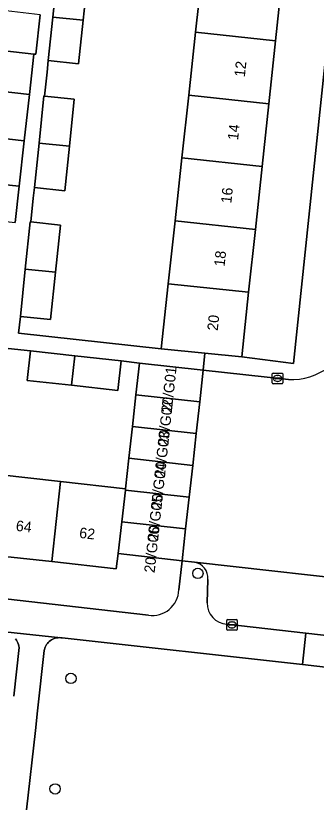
# Model space of a CAD drawing. Extents: x 161928 to 163071, y 386474 to 387428.
# Drawn here: x 162465.1 to 162493.5, y 387240.7 to 387315.7 of the extents above; entities that cross this region are included whole.
import ezdxf

# ---------------------------------------------------------------- set-up
doc = ezdxf.new("R2010")
doc.units = 0
for name, color, linetype in [('IMGEO_Boom', 7, 'Continuous'), ('IMGEO_Erf', 7, 'Continuous'), ('IMGEO_Groenvoorziening', 7, 'Continuous'), ('IMGEO_Kolk', 7, 'Continuous'), ('IMGEO_Pand', 7, 'Continuous'), ('IMGEO_Pand_nummerreeks', 7, 'Continuous'), ('IMGEO_Parkeervlak_open', 7, 'Continuous'), ('IMGEO_Rijbaan_lokaal_open', 7, 'Continuous'), ('IMGEO_Voetpad_open', 7, 'Continuous')]:
    doc.layers.add(name, color=color, linetype=linetype)

msp = doc.modelspace()

# ---------------------------------------------------------------- linework, layer by layer
at = {"layer": 'IMGEO_Boom'}
for centre in [(162482.321, 387262.987), (162470.323, 387253.06), (162468.822, 387242.613)]:
    msp.add_circle(centre, 0.489, dxfattribs=at)
at = {"layer": 'IMGEO_Erf'}
msp.add_lwpolyline([(162497.639, 387342.658), (162492.85, 387343.179), (162492.197, 387337.068), (162491.562, 387331.128), (162490.927, 387325.188), (162490.292, 387319.248), (162489.657, 387313.308), (162489.022, 387307.367), (162488.387, 387301.427), (162487.752, 387295.487), (162487.117, 387289.547), (162486.464, 387283.437), (162491.355, 387282.83)], close=True, dxfattribs=at)
for points in [[(162471.935, 387319.705), (162471.469, 387315.249), (162471.04, 387311.135), (162468.179, 387311.434), (162468.065, 387310.347), (162467.829, 387308.092), (162470.636, 387307.799), (162470.17, 387303.343), (162469.731, 387299.135), (162466.87, 387299.434), (162466.766, 387298.441), (162466.53, 387296.187), (162469.337, 387295.894), (162468.871, 387291.438), (162468.405, 387286.973), (162465.544, 387287.272), (162465.379, 387285.695), (162478.841, 387284.202), (162479.513, 387290.359), (162480.161, 387296.298), (162480.809, 387302.236), (162481.457, 387308.175), (162482.106, 387314.114), (162482.754, 387320.053)], [(162453.946, 387317.275), (162453.282, 387311.311), (162456.996, 387310.897), (162456.332, 387304.934), (162452.618, 387305.348), (162451.954, 387299.385), (162451.29, 387293.422), (162450.608, 387287.303), (162463.915, 387285.827), (162464.08, 387287.319), (162461.275, 387287.63), (162461.785, 387292.23), (162462.254, 387296.462), (162465.059, 387296.151), (162465.438, 387299.56), (162462.632, 387299.871), (162463.109, 387304.168), (162463.593, 387308.539), (162466.398, 387308.228), (162466.813, 387312.054), (162463.785, 387312.383), (162464.192, 387316.133)], [(162476.468, 387279.86), (162476.801, 387282.861), (162475.061, 387283.054), (162474.751, 387280.271), (162470.39, 387280.755), (162466.182, 387281.223), (162466.491, 387284.007), (162463.155, 387284.354)], [(162480.523, 387261.421), (162480.828, 387264.182), (162474.77, 387264.856), (162474.609, 387263.413), (162468.501, 387264.092), (162462.568, 387264.751), (162456.635, 387265.411), (162450.701, 387266.07), (162444.768, 387266.729), (162438.662, 387267.408), (162439.503, 387274.975), (162444.473, 387274.423), (162445.609, 387274.297), (162451.542, 387273.637), (162457.476, 387272.978), (162463.409, 387272.319), (162469.342, 387271.659), (162475.481, 387270.977), (162475.801, 387273.857), (162476.134, 387276.858), (162476.468, 387279.86)], [(162437.63, 387263.604), (162477.644, 387259.023)]]:
    msp.add_lwpolyline(points, dxfattribs=at)
msp.add_arc((162477.994, 387261.53), 2.531, 262.05413, 357.5296, dxfattribs=at)
at = {"layer": 'IMGEO_Groenvoorziening'}
msp.add_lwpolyline([(162497.633, 387253.756), (162492.201, 387254.361), (162469.489, 387256.891), (162469.36, 387256.908), (162469.23, 387256.912), (162469.1, 387256.906), (162468.971, 387256.888), (162468.844, 387256.858), (162468.721, 387256.817), (162468.601, 387256.765), (162468.487, 387256.703), (162468.379, 387256.631), (162468.277, 387256.549), (162468.184, 387256.459), (162468.098, 387256.36), (162468.022, 387256.255), (162467.956, 387256.143), (162467.9, 387256.025), (162467.854, 387255.903), (162467.82, 387255.778), (162467.802, 387255.685), (162467.165, 387250), (162466.957, 387248.142), (162466.116, 387240.647)], dxfattribs=at)
at = {"layer": 'IMGEO_Kolk'}
for p, q in [((162489.352, 387280.981), (162489.352, 387281.833)), ((162489.427, 387281.907), (162490.279, 387281.907)), ((162489.84, 387281.687), (162489.865, 387281.687)), ((162490.353, 387281.833), (162490.353, 387280.981)), ((162490.279, 387280.907), (162489.427, 387280.907)), ((162489.611, 387281.401), (162489.611, 387281.413)), ((162490.049, 387281.364), (162489.651, 387281.364)), ((162489.654, 387281.45), (162490.052, 387281.45)), ((162489.863, 387281.127), (162489.838, 387281.127)), ((162490.095, 387281.413), (162490.095, 387281.401)), ((162485.041, 387257.692), (162485.041, 387258.544)), ((162485.116, 387258.618), (162485.968, 387258.618)), ((162485.529, 387258.398), (162485.554, 387258.398)), ((162486.042, 387258.544), (162486.042, 387257.692)), ((162485.968, 387257.618), (162485.116, 387257.618)), ((162485.3, 387258.112), (162485.3, 387258.124)), ((162485.738, 387258.075), (162485.34, 387258.075)), ((162485.343, 387258.161), (162485.741, 387258.161)), ((162485.552, 387257.838), (162485.527, 387257.838)), ((162485.784, 387258.124), (162485.784, 387258.112))]:
    msp.add_line(p, q, dxfattribs=at)
for points in [[(162489.352, 387280.981), (162489.352, 387281.833)], [(162489.427, 387281.907), (162490.279, 387281.907)], [(162490.353, 387281.833), (162490.353, 387280.981)], [(162490.279, 387280.907), (162489.427, 387280.907)], [(162485.041, 387257.692), (162485.041, 387258.544)], [(162485.116, 387258.618), (162485.968, 387258.618)], [(162486.042, 387258.544), (162486.042, 387257.692)], [(162485.968, 387257.618), (162485.116, 387257.618)]]:
    msp.add_lwpolyline(points, dxfattribs=at)
for centre, radius, start, end in [((162489.429, 387281.831), 0.0765, 91.55205, 178.44795), ((162489.429, 387281.831), 0.0765, 91.55205, 178.44795), ((162490.277, 387281.831), 0.0765, 1.55205, 88.44795), ((162490.277, 387281.831), 0.0765, 1.55205, 88.44795), ((162489.429, 387280.983), 0.0765, 181.55205, 268.44795), ((162489.429, 387280.983), 0.0765, 181.55205, 268.44795), ((162489.651, 387281.41), 0.0403, 85.87752, 175.75265), ((162489.648, 387281.4), 0.0366, 178.93798, 274.71019), ((162490.052, 387281.407), 0.043, 264.86636, 352.45326), ((162490.056, 387281.412), 0.0386, 1.73085, 96.63898), ((162490.277, 387280.983), 0.0765, 271.55205, 358.44795), ((162490.277, 387280.983), 0.0765, 271.55205, 358.44795), ((162485.118, 387258.542), 0.0765, 91.55205, 178.44795), ((162485.118, 387258.542), 0.0765, 91.55205, 178.44795), ((162485.966, 387258.542), 0.0765, 1.55205, 88.44795), ((162485.966, 387258.542), 0.0765, 1.55205, 88.44795), ((162485.118, 387257.694), 0.0765, 181.55205, 268.44795), ((162485.118, 387257.694), 0.0765, 181.55205, 268.44795), ((162485.34, 387258.121), 0.0403, 85.87752, 175.75265), ((162485.337, 387258.111), 0.0366, 178.93798, 274.71019), ((162485.741, 387258.118), 0.043, 264.86636, 352.45326), ((162485.745, 387258.123), 0.0386, 1.73085, 96.63898), ((162485.966, 387257.694), 0.0765, 271.55205, 358.44795), ((162485.966, 387257.694), 0.0765, 271.55205, 358.44795)]:
    msp.add_arc(centre, radius, start, end, dxfattribs=at)
for centre, major_axis, ratio, start_param, end_param in [((162489.839, 387281.407), (-0.387, 0.002), 0.722429, 4.712389, 7.853982), ((162489.864, 387281.407), (-0.39, 0.002), 0.717154, 1.570796, 4.712389), ((162485.528, 387258.118), (-0.387, 0.002), 0.722429, 4.712389, 7.853982), ((162485.553, 387258.118), (-0.39, 0.002), 0.717154, 1.570796, 4.712389)]:
    msp.add_ellipse(centre, major_axis=major_axis, ratio=ratio, start_param=start_param, end_param=end_param, dxfattribs=at)
at = {"layer": 'IMGEO_Pand'}
for points in [[(162471.935, 387319.705), (162469.128, 387319.998), (162469.074, 387320.004), (162468.609, 387315.555), (162471.469, 387315.249)], [(162482.754, 387320.053), (162482.106, 387314.114), (162489.657, 387313.308), (162490.292, 387319.248)], [(162467.398, 387315.776), (162464.192, 387316.133), (162463.785, 387312.383), (162466.813, 387312.054), (162466.992, 387312.035)], [(162471.469, 387315.249), (162468.609, 387315.555), (162468.179, 387311.434), (162471.04, 387311.135)], [(162489.022, 387307.367), (162489.657, 387313.308), (162482.106, 387314.114), (162481.457, 387308.175)], [(162465.914, 387303.856), (162466.398, 387308.228), (162463.593, 387308.539), (162463.109, 387304.168)], [(162470.636, 387307.799), (162467.829, 387308.092), (162467.775, 387308.098), (162467.31, 387303.649), (162470.17, 387303.343)], [(162488.387, 387301.427), (162489.022, 387307.367), (162481.457, 387308.175), (162480.809, 387302.236)], [(162465.914, 387303.856), (162463.109, 387304.168), (162462.632, 387299.871), (162465.438, 387299.56)], [(162470.17, 387303.343), (162467.31, 387303.649), (162466.87, 387299.434), (162469.731, 387299.135)], [(162480.809, 387302.236), (162480.161, 387296.298), (162487.752, 387295.487), (162488.387, 387301.427)], [(162469.337, 387295.894), (162466.53, 387296.187), (162466.476, 387296.193), (162466.011, 387291.744), (162468.871, 387291.438)], [(162487.117, 387289.547), (162487.752, 387295.487), (162480.161, 387296.298), (162479.513, 387290.359)], [(162468.871, 387291.438), (162466.011, 387291.744), (162465.544, 387287.272), (162468.405, 387286.973)], [(162486.464, 387283.437), (162487.117, 387289.547), (162479.513, 387290.359), (162478.841, 387284.202), (162482.989, 387283.786)], [(162466.491, 387284.007), (162466.182, 387281.223), (162470.39, 387280.755), (162470.7, 387283.539)], [(162474.751, 387280.271), (162475.061, 387283.054), (162470.7, 387283.539), (162470.39, 387280.755)], [(162476.468, 387279.86), (162482.496, 387279.19), (162482.83, 387282.191), (162476.801, 387282.861)], [(162476.468, 387279.86), (162476.134, 387276.858), (162482.163, 387276.188), (162482.496, 387279.19)], [(162481.829, 387273.186), (162482.163, 387276.188), (162476.134, 387276.858), (162475.801, 387273.857)], [(162475.467, 387270.855), (162481.495, 387270.185), (162481.829, 387273.186), (162475.801, 387273.857), (162475.481, 387270.977)], [(162469.342, 387271.659), (162463.409, 387272.319), (162462.568, 387264.751), (162468.501, 387264.092)], [(162475.481, 387270.977), (162469.342, 387271.659), (162468.501, 387264.092), (162474.609, 387263.413), (162474.77, 387264.856), (162475.118, 387267.855), (162475.467, 387270.855)], [(162475.118, 387267.855), (162481.162, 387267.184), (162481.495, 387270.185), (162475.467, 387270.855)], [(162474.77, 387264.856), (162480.828, 387264.182), (162481.162, 387267.184), (162475.118, 387267.855)]]:
    msp.add_lwpolyline(points, close=True, dxfattribs=at)
at = {"layer": 'IMGEO_Parkeervlak_open'}
for points in [[(162508.199, 387261.12), (162500, 387262.033), (162482.007, 387264.036)], [(162483.263, 387262.418), (162483.187, 387260.216)], [(162485.064, 387258.173), (162492.532, 387257.336), (162500, 387256.498), (162504.304, 387256.015)], [(162464.909, 387251.391), (162465.431, 387255.964), (162465.407, 387256.116), (162465.369, 387256.266), (162465.317, 387256.411), (162465.253, 387256.552), (162465.177, 387256.686), (162465.089, 387256.813)]]:
    msp.add_lwpolyline(points, dxfattribs=at)
for centre, radius, start, end in [((162481.78, 387262.563), 1.49, 354.41121, 81.23081), ((162485.206, 387260.187), 2.019, 179.17414, 265.97616)]:
    msp.add_arc(centre, radius, start, end, dxfattribs=at)
at = {"layer": 'IMGEO_Rijbaan_lokaal_open'}
msp.add_lwpolyline([(162490.873, 387281.294), (162482.83, 387282.191), (162482.496, 387279.19), (162482.163, 387276.188), (162481.829, 387273.186), (162481.495, 387270.185), (162481.162, 387267.184), (162480.828, 387264.182), (162482.007, 387264.036), (162500, 387262.033), (162508.199, 387261.12), (162508.39, 387261.119), (162509.855, 387260.897), (162510.193, 387263.902), (162510.53, 387266.908), (162510.868, 387269.913), (162511.206, 387272.918), (162511.543, 387275.924), (162511.857, 387278.714), (162506.451, 387279.279)], dxfattribs=at)
msp.add_arc((162491.099, 387287.317), 6.027, 267.85442, 345.5398, dxfattribs=at)
at = {"layer": 'IMGEO_Voetpad_open'}
for points in [[(162502.11, 387362.553), (162502.049, 387362.546), (162501.757, 387359.181), (162500.118, 387344.007), (162497.821, 387344.27), (162497.639, 387342.658), (162491.355, 387282.83), (162486.464, 387283.437), (162482.989, 387283.786), (162482.83, 387282.191), (162490.873, 387281.294)], [(162463.155, 387284.354), (162466.491, 387284.007), (162470.7, 387283.539), (162475.061, 387283.054), (162476.801, 387282.861), (162482.83, 387282.191), (162482.989, 387283.786), (162478.841, 387284.202), (162465.379, 387285.695), (162465.544, 387287.272), (162466.011, 387291.744), (162466.476, 387296.193), (162466.53, 387296.187), (162466.766, 387298.441), (162466.87, 387299.434), (162467.31, 387303.649), (162467.775, 387308.098), (162467.829, 387308.092), (162468.065, 387310.347), (162468.179, 387311.434), (162468.609, 387315.555), (162469.074, 387320.004)], [(162467.398, 387315.776), (162466.992, 387312.035), (162466.813, 387312.054), (162466.398, 387308.228), (162465.914, 387303.856), (162465.438, 387299.56), (162465.059, 387296.151)], [(162477.644, 387259.023), (162437.63, 387263.604)], [(162482.007, 387264.036), (162480.828, 387264.182), (162480.523, 387261.421)], [(162483.187, 387260.216), (162483.263, 387262.418)], [(162464.066, 387257.456), (162469.36, 387256.908), (162469.489, 387256.891), (162492.201, 387254.361), (162492.532, 387257.336), (162485.064, 387258.173)], [(162466.116, 387240.647), (162466.957, 387248.142), (162467.165, 387250), (162467.802, 387255.685), (162467.82, 387255.778), (162467.854, 387255.903), (162467.9, 387256.025), (162467.956, 387256.143), (162468.022, 387256.255), (162468.098, 387256.36), (162468.184, 387256.459), (162468.277, 387256.549), (162468.379, 387256.631), (162468.487, 387256.703), (162468.601, 387256.765), (162468.721, 387256.817), (162468.844, 387256.858), (162468.971, 387256.888), (162469.1, 387256.906), (162469.23, 387256.912), (162469.36, 387256.908), (162464.066, 387257.456)], [(162465.089, 387256.813), (162465.177, 387256.686), (162465.253, 387256.552), (162465.317, 387256.411), (162465.369, 387256.266), (162465.407, 387256.116), (162465.431, 387255.964), (162464.909, 387251.391)], [(162500, 387256.498), (162492.532, 387257.336), (162492.201, 387254.361), (162497.633, 387253.756)]]:
    msp.add_lwpolyline(points, dxfattribs=at)
for centre, radius, start, end in [((162491.099, 387287.317), 6.027, 267.85442, 345.5398), ((162481.78, 387262.563), 1.49, 354.41121, 81.23081), ((162477.994, 387261.53), 2.531, 262.05413, 357.5296), ((162485.206, 387260.187), 2.019, 179.17414, 265.97616)]:
    msp.add_arc(centre, radius, start, end, dxfattribs=at)

# ---------------------------------------------------------------- texts
at = {"layer": 'IMGEO_Pand_nummerreeks'}
for s, rotation, p in [('12', 83.89865, (162486.754, 387309.855)), ('14', 83.89865, (162486.116, 387303.884)), ('16', 83.89865, (162485.477, 387297.91)), ('18', 83.89865, (162484.838, 387291.939)), ('20', 83.89865, (162484.191, 387285.873)), ('20/G01', 83.8948, (162479.846, 387278.119)), ('20/G02', 83.8948, (162479.513, 387275)), ('20/G03', 83.8948, (162479.192, 387272.002)), ('20/G04', 83.8948, (162478.871, 387268.998)), ('20/G05', 83.8948, (162478.549, 387265.995)), ('64', 353.65841, (162465.08, 387267.007)), ('62', 353.65841, (162471.068, 387266.341)), ('20/G06', 83.8948, (162478.228, 387262.991))]:
    msp.add_text(s, height=1, rotation=rotation, dxfattribs=at).set_placement(p)

doc.saveas('drawing.dxf')
